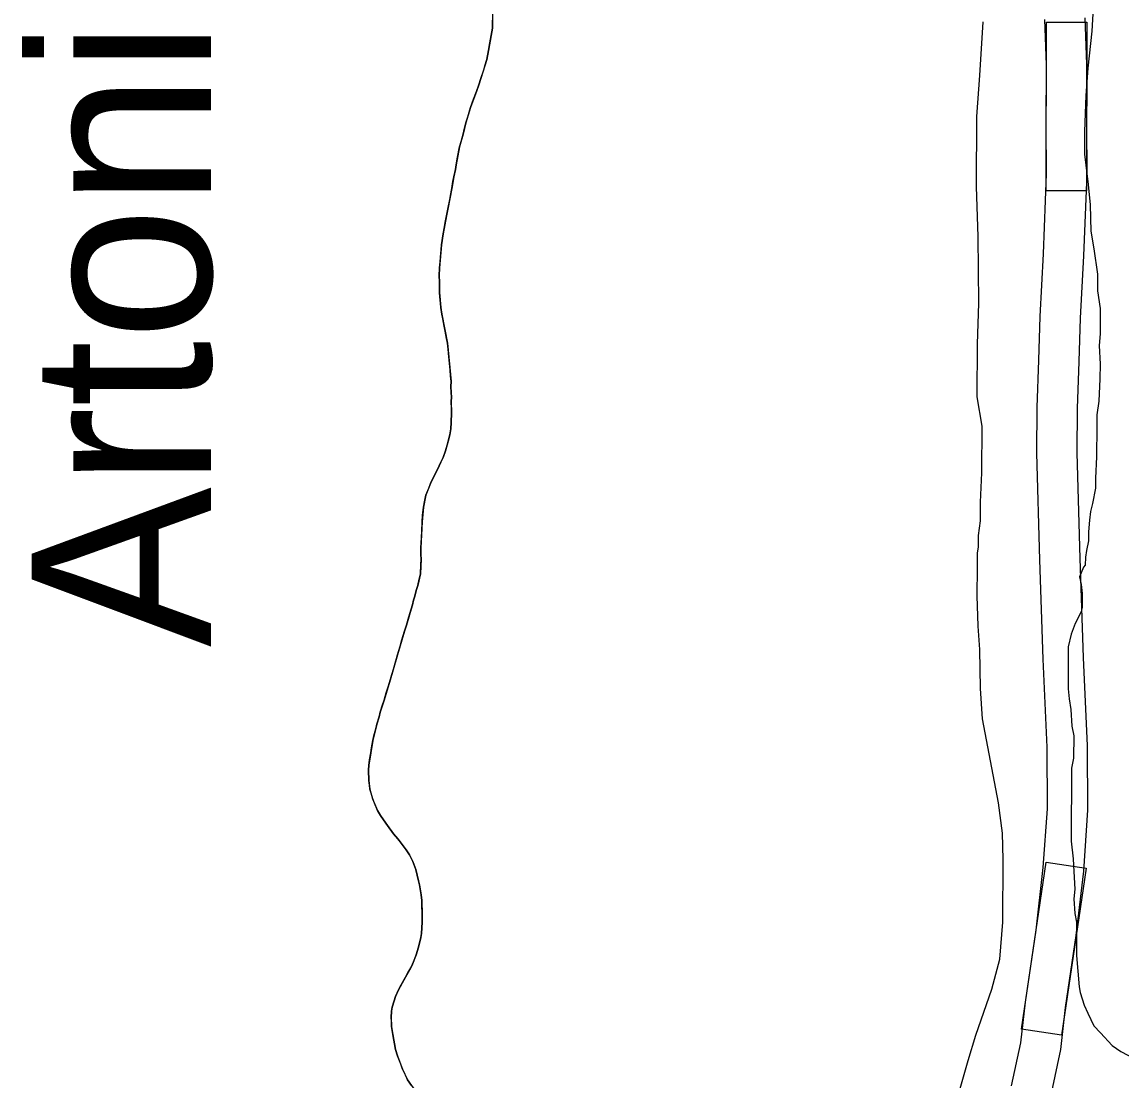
# Model space of a CAD drawing. Extents: x 3172231 to 3210228, y 940198 to 965780.
# Drawn here: x 3197549 to 3198363, y 954801 to 955585 of the extents above; entities that cross this region are included whole.
import ezdxf

# ---------------------------------------------------------------- set-up
doc = ezdxf.new("R2010")
doc.units = 0
for name, color, linetype in [('V-RIVR-IDEN', 7, 'Continuous'), ('V-ROAD-CNTR', 7, 'Continuous'), ('V-SITE-VEGE', 7, 'Continuous'), ('V-TOPO-SHOR', 7, 'Continuous')]:
    doc.layers.add(name, color=color, linetype=linetype)

msp = doc.modelspace()

# ---------------------------------------------------------------- linework, layer by layer
at = {"layer": 'V-ROAD-CNTR'}
for points in [[(3198282.181, 954796.431), (3198288.975, 954828.157), (3198292.447, 954858.302), (3198300.307, 954911.674), (3198305.693, 954958.17), (3198308.698, 955001.595), (3198308.434, 955047.463), (3198305.545, 955112.525), (3198303.094, 955186.188), (3198300.872, 955265.155), (3198301.107, 955298.942), (3198302.341, 955334.203), (3198303.356, 955366.468), (3198305.848, 955412.814), (3198308.039, 955472.328), (3198307.841, 955508.41), (3198307.922, 955552.955), (3198306.809, 955586.642)], [(3198311.888, 954791.884), (3198318.613, 954823.289), (3198322.195, 954854.4), (3198330.055, 954907.762), (3198335.573, 954955.408), (3198338.704, 955000.645), (3198338.43, 955048.215), (3198335.523, 955113.689), (3198333.08, 955187.108), (3198330.874, 955265.473), (3198331.103, 955298.312), (3198332.325, 955333.207), (3198333.33, 955365.192), (3198335.818, 955411.456), (3198338.043, 955471.858), (3198337.841, 955508.466), (3198337.922, 955553.423), (3198336.783, 955587.902)]]:
    msp.add_lwpolyline(points, dxfattribs=at)
for points in [[(3198307.753, 955459.717), (3198307.979, 955584.716), (3198337.979, 955584.662), (3198337.753, 955459.662)], [(3198289.513, 954838.382), (3198307.726, 954962.048), (3198337.406, 954957.676), (3198319.192, 954834.011)]]:
    msp.add_lwpolyline(points, close=True, dxfattribs=at)
at = {"layer": 'V-SITE-VEGE'}
for p, q in [((3197897.635, 955590.7), (3197897.563, 955580.245)), ((3198342.518, 955595.319), (3198341.707, 955577.962)), ((3198258.695, 955545.03), (3198261.067, 955584.804)), ((3197896.744, 955574.636), (3197894.794, 955563.569)), ((3197897.563, 955580.245), (3197896.744, 955574.636)), ((3198341.707, 955577.962), (3198338.672, 955550.488)), ((3197894.794, 955563.569), (3197893.344, 955556.867)), ((3197892.064, 955552.352), (3197887.598, 955538.184)), ((3197893.344, 955556.867), (3197892.064, 955552.352)), ((3198338.672, 955550.488), (3198337.121, 955530.241)), ((3198256.371, 955514.658), (3198258.695, 955545.03)), ((3197885.691, 955533.358), (3197881.394, 955521.374)), ((3197887.598, 955538.184), (3197885.691, 955533.358)), ((3198337.121, 955530.241), (3198336.261, 955503.48)), ((3197881.394, 955521.374), (3197877.884, 955510.007)), ((3197877.884, 955510.007), (3197875.953, 955501.594)), ((3198256.104, 955462.575), (3198256.371, 955514.658)), ((3197875.953, 955501.594), (3197873.235, 955492.251)), ((3198336.261, 955503.48), (3198336.177, 955486.844)), ((3197873.235, 955492.251), (3197870.644, 955478.849)), ((3198336.177, 955486.844), (3198338.956, 955464.402)), ((3197870.644, 955478.849), (3197870.153, 955475.418)), ((3197869.024, 955470.12), (3197867.56, 955461.394)), ((3197870.153, 955475.418), (3197869.024, 955470.12)), ((3197867.56, 955461.394), (3197864.644, 955446.122)), ((3198257.364, 955425.677), (3198256.104, 955462.575)), ((3198338.956, 955464.402), (3198340.324, 955449.204)), ((3197864.644, 955446.122), (3197863.517, 955441.135)), ((3198340.324, 955449.204), (3198340.949, 955429.67)), ((3197863.517, 955441.135), (3197861.889, 955431.784)), ((3197861.084, 955427.733), (3197859.935, 955419.629)), ((3197861.889, 955431.784), (3197861.084, 955427.733)), ((3198340.949, 955429.67), (3198343.052, 955416.639)), ((3197859.935, 955419.629), (3197858.411, 955402.473)), ((3198257.835, 955376.484), (3198257.364, 955425.677)), ((3198343.052, 955416.639), (3198345.85, 955397.816)), ((3197858.411, 955402.473), (3197858.217, 955396.7)), ((3197858.217, 955396.7), (3197858.34, 955392.173)), ((3198345.85, 955397.816), (3198345.786, 955385.519)), ((3197858.34, 955392.173), (3197858.287, 955384.373)), ((3197858.287, 955384.373), (3197859.458, 955373.129)), ((3198345.786, 955385.519), (3198347.892, 955372.486)), ((3197859.458, 955373.129), (3197860.201, 955368.13)), ((3198256.956, 955346.106), (3198257.835, 955376.484)), ((3198347.892, 955372.486), (3198347.795, 955353.679)), ((3197860.201, 955368.13), (3197864.267, 955346.724)), ((3198347.795, 955353.679), (3198347.027, 955345.004)), ((3197864.267, 955346.724), (3197867.036, 955318.304)), ((3198256.758, 955307.044), (3198256.956, 955346.106)), ((3198347.027, 955345.004), (3198347.681, 955331.256)), ((3198347.681, 955331.256), (3198347.625, 955320.403)), ((3197867.036, 955318.304), (3197866.853, 955314.72)), ((3197866.853, 955314.72), (3197866.978, 955310.192)), ((3198347.625, 955320.403), (3198346.816, 955303.772)), ((3197866.978, 955310.192), (3197867.267, 955306.757)), ((3197867.267, 955306.757), (3197867.089, 955303.481)), ((3198260.262, 955285.323), (3198256.758, 955307.044)), ((3197867.089, 955303.481), (3197867.185, 955295.053)), ((3198346.816, 955303.772), (3198345.319, 955293.65)), ((3197867.185, 955295.053), (3197867.136, 955287.877)), ((3198345.319, 955293.65), (3198345.272, 955284.696)), ((3197866.792, 955283.199), (3197865.981, 955278.833)), ((3197867.136, 955287.877), (3197866.792, 955283.199)), ((3198260.086, 955250.601), (3198260.262, 955285.323)), ((3198345.272, 955284.696), (3198345.16, 955262.545)), ((3197864.857, 955274.159), (3197862.936, 955266.996)), ((3197865.981, 955278.833), (3197864.857, 955274.159)), ((3197862.936, 955266.996), (3197861.027, 955262.017)), ((3197858.02, 955255.951), (3197855.802, 955251.13)), ((3197859.444, 955258.595), (3197858.02, 955255.951)), ((3197861.027, 955262.017), (3197859.444, 955258.595)), ((3198345.16, 955262.545), (3198344.355, 955246.636)), ((3197855.802, 955251.13), (3197851.688, 955242.733)), ((3198259.252, 955228.905), (3198260.086, 955250.601)), ((3197851.688, 955242.733), (3197848.35, 955234.174)), ((3198344.355, 955246.636), (3198344.318, 955239.403)), ((3197848.35, 955234.174), (3197846.416, 955225.29)), ((3198344.318, 955239.403), (3198342.09, 955227.84)), ((3197846.416, 955225.29), (3197845.56, 955214.374)), ((3198259.183, 955215.161), (3198259.252, 955228.905)), ((3198342.09, 955227.84), (3198340.613, 955222.058)), ((3198257.679, 955204.319), (3198259.183, 955215.161)), ((3198339.853, 955215.554), (3198339.089, 955206.877)), ((3198340.613, 955222.058), (3198339.853, 955215.554)), ((3197845.56, 955214.374), (3197844.647, 955195.031)), ((3198257.636, 955195.637), (3198257.679, 955204.319)), ((3198339.057, 955200.366), (3198337.572, 955193.139)), ((3198339.089, 955206.877), (3198339.057, 955200.366)), ((3197844.647, 955195.031), (3197844.61, 955190.04)), ((3198256.836, 955180.126), (3198256.891, 955191.301)), ((3198256.891, 955191.301), (3198257.636, 955195.637)), ((3198337.572, 955193.139), (3198336.822, 955188.08)), ((3197844.745, 955186.757), (3197844.2, 955175.841)), ((3197844.61, 955190.04), (3197844.745, 955186.757)), ((3198336.822, 955188.08), (3198336.794, 955182.292)), ((3197844.2, 955175.841), (3197842.267, 955167.117)), ((3198256.727, 955159.474), (3198256.836, 955180.126)), ((3198335.339, 955180.853), (3198332.409, 955173.633)), ((3198336.794, 955182.292), (3198335.339, 955180.853)), ((3197842.267, 955167.117), (3197841.151, 955163.535)), ((3198332.409, 955173.633), (3198333.826, 955167.84)), ((3198333.826, 955167.84), (3198334.518, 955161.327)), ((3197840.184, 955159.328), (3197839.228, 955156.213)), ((3197841.151, 955163.535), (3197840.184, 955159.328)), ((3198257.337, 955137.044), (3198256.727, 955159.474)), ((3198334.518, 955161.327), (3198334.465, 955151.2)), ((3197838.423, 955152.94), (3197837.309, 955149.516)), ((3197839.228, 955156.213), (3197838.423, 955152.94)), ((3198334.465, 955151.2), (3198333.722, 955147.587)), ((3197837.309, 955149.516), (3197833.95, 955137.836)), ((3198333.722, 955147.587), (3198329.339, 955138.928)), ((3197833.95, 955137.836), (3197832.515, 955133.323)), ((3198258.695, 955119.677), (3198257.337, 955137.044)), ((3198329.339, 955138.928), (3198326.404, 955130.986)), ((3197832.515, 955133.323), (3197827.243, 955115.724)), ((3198326.404, 955130.986), (3198324.186, 955121.592)), ((3198259.271, 955090.739), (3198258.695, 955119.677)), ((3198324.186, 955121.592), (3198324.026, 955090.487)), ((3197827.243, 955115.724), (3197821.328, 955095.324)), ((3197821.328, 955095.324), (3197820.05, 955091.433)), ((3197820.05, 955091.433), (3197817.337, 955082.245)), ((3198260.604, 955068.307), (3198259.271, 955090.739)), ((3198324.026, 955090.487), (3198324.712, 955083.249)), ((3197817.337, 955082.245), (3197814.465, 955073.216)), ((3198324.712, 955083.249), (3198326.119, 955075.286)), ((3197813.661, 955069.788), (3197812.063, 955064.495)), ((3197814.465, 955073.216), (3197813.661, 955069.788)), ((3198326.119, 955075.286), (3198326.781, 955062.984)), ((3197812.063, 955064.495), (3197809.016, 955052.343)), ((3198272.583, 955006.033), (3198260.604, 955068.307)), ((3198326.781, 955062.984), (3198328.19, 955055.742)), ((3197809.016, 955052.343), (3197807.392, 955043.147)), ((3198328.19, 955055.742), (3198328.104, 955039.106)), ((3197807.392, 955043.147), (3197806.081, 955034.105)), ((3198328.104, 955039.106), (3198326.621, 955031.879)), ((3197806.081, 955034.105), (3197805.899, 955030.361)), ((3197805.899, 955030.361), (3197806.001, 955022.716)), ((3198326.621, 955031.879), (3198326.345, 954977.625)), ((3197806.001, 955022.716), (3197806.892, 955016.312)), ((3197806.892, 955016.312), (3197808.868, 955008.964)), ((3197808.868, 955008.964), (3197812.557, 955000.512)), ((3198275.362, 954983.593), (3198272.583, 955006.033)), ((3197812.557, 955000.512), (3197814.715, 954996.752)), ((3197814.715, 954996.752), (3197818.576, 954990.952)), ((3197818.576, 954990.952), (3197824.296, 954983.11)), ((3197824.296, 954983.11), (3197827.39, 954979.499)), ((3197827.39, 954979.499), (3197833.731, 954971.34)), ((3198275.984, 954964.06), (3198275.362, 954983.593)), ((3197833.731, 954971.34), (3197836.203, 954967.58)), ((3198326.345, 954977.625), (3198327.725, 954964.598)), ((3197836.203, 954967.58), (3197838.665, 954962.569)), ((3198275.749, 954917.764), (3198275.984, 954964.06)), ((3198327.725, 954964.598), (3198328.401, 954955.192)), ((3197838.665, 954962.569), (3197840.809, 954956.623)), ((3197840.809, 954956.623), (3197842.935, 954948.183)), ((3198328.401, 954955.192), (3198329.056, 954942.166)), ((3197842.935, 954948.183), (3197843.539, 954945.214)), ((3197843.539, 954945.214), (3197844.737, 954938.027)), ((3198329.056, 954942.166), (3198328.296, 954934.937)), ((3197844.737, 954938.027), (3197845.175, 954933.813)), ((3197845.175, 954933.813), (3197845.571, 954923.351)), ((3198328.296, 954934.937), (3198328.964, 954924.083)), ((3197845.571, 954923.351), (3197845.532, 954917.58)), ((3198328.964, 954924.083), (3198330.377, 954917.566)), ((3197845.532, 954917.58), (3197845.345, 954913.369)), ((3198273.439, 954890.286), (3198275.749, 954917.764)), ((3198330.377, 954917.566), (3198330.25, 954892.971)), ((3197844.516, 954906.197), (3197842.748, 954899.031)), ((3197845.003, 954909.157), (3197844.516, 954906.197)), ((3197845.345, 954913.369), (3197845.003, 954909.157)), ((3197842.748, 954899.031), (3197841.151, 954893.424)), ((3197841.151, 954893.424), (3197838.45, 954886.422)), ((3198267.536, 954867.892), (3198273.439, 954890.286)), ((3198330.25, 954892.971), (3198332.304, 954869.813)), ((3197837.026, 954883.78), (3197833.078, 954876.94)), ((3197838.45, 954886.422), (3197837.026, 954883.78)), ((3197833.078, 954876.94), (3197828.019, 954867.457)), ((3197828.019, 954867.457), (3197825.799, 954862.479)), ((3198255.789, 954833.952), (3198267.536, 954867.892)), ((3198332.304, 954869.813), (3198333.007, 954865.469)), ((3198333.007, 954865.469), (3198335.851, 954856.05)), ((3197824.685, 954859.366), (3197823.405, 954854.692)), ((3197825.799, 954862.479), (3197824.685, 954859.366)), ((3197822.76, 954851.733), (3197822.571, 954847.053)), ((3197823.405, 954854.692), (3197822.76, 954851.733)), ((3198335.851, 954856.05), (3198338.717, 954850.246)), ((3198338.717, 954850.246), (3198343.007, 954840.821)), ((3197822.571, 954847.053), (3197822.838, 954840.342)), ((3198343.007, 954840.821), (3198348.045, 954835.732)), ((3197822.838, 954840.342), (3197823.733, 954834.405)), ((3197823.733, 954834.405), (3197825.84, 954823.313)), ((3198249.907, 954815.174), (3198255.789, 954833.952)), ((3198348.045, 954835.732), (3198356.678, 954826.284)), ((3198356.678, 954826.284), (3198363.166, 954821.912)), ((3197825.84, 954823.313), (3197827.368, 954818.621)), ((3197827.368, 954818.621), (3197831.042, 954808.608)), ((3198363.166, 954821.912), (3198373.987, 954816.069)), ((3197831.042, 954808.608), (3197834.735, 954800.936)), ((3198242.541, 954789.171), (3198249.907, 954815.174)), ((3197834.735, 954800.936), (3197840.604, 954792.312))]:
    msp.add_line(p, q, dxfattribs=at)
at = {"layer": 'V-TOPO-SHOR'}
for points in [[(3197832.515, 955133.323), (3197833.95, 955137.836), (3197835.709, 955143.911), (3197837.309, 955149.516), (3197838.423, 955152.942), (3197839.228, 955156.213), (3197840.184, 955159.328), (3197841.151, 955163.535), (3197842.267, 955167.117), (3197843.393, 955171.946), (3197844.2, 955175.841), (3197844.559, 955182.548), (3197844.745, 955186.759), (3197844.61, 955190.038), (3197844.647, 955195.031), (3197844.827, 955198.775), (3197845.011, 955202.83), (3197845.2, 955207.354), (3197845.56, 955214.374), (3197845.904, 955219.054), (3197846.416, 955225.29), (3197847.221, 955229.03), (3197848.35, 955234.172), (3197850.414, 955239.307), (3197851.688, 955242.731), (3197854.219, 955247.863), (3197855.802, 955251.13), (3197858.02, 955255.951), (3197859.444, 955258.595), (3197861.027, 955262.017), (3197862.933, 955266.996), (3197864.056, 955271.2), (3197864.857, 955274.159), (3197865.981, 955278.833), (3197866.792, 955283.197), (3197867.136, 955287.877), (3197867.185, 955295.053), (3197867.208, 955298.332), (3197867.089, 955303.481), (3197867.267, 955306.757), (3197866.978, 955310.192), (3197866.853, 955314.718), (3197867.036, 955318.304), (3197866.595, 955322.365), (3197866.159, 955327.049), (3197865.723, 955331.577), (3197865.291, 955336.73), (3197864.705, 955342.196), (3197864.267, 955346.724), (3197863.667, 955350.161), (3197862.612, 955355.631), (3197861.858, 955359.381), (3197860.804, 955364.849), (3197860.201, 955368.13), (3197859.458, 955373.129), (3197859.167, 955376.408), (3197858.575, 955381.094), (3197858.287, 955384.373), (3197858.319, 955389.052), (3197858.34, 955392.173), (3197858.217, 955396.7), (3197858.411, 955402.473), (3197858.756, 955406.995), (3197859.091, 955410.425), (3197859.597, 955415.883), (3197859.935, 955419.627), (3197860.595, 955424.616), (3197861.084, 955427.733), (3197861.891, 955431.784), (3197862.868, 955437.395), (3197863.517, 955441.135), (3197864.644, 955446.122), (3197865.942, 955453.134), (3197866.587, 955456.249), (3197867.56, 955461.394), (3197868.375, 955466.536), (3197869.024, 955470.12), (3197870.153, 955475.418), (3197870.644, 955478.849), (3197871.777, 955484.458), (3197873.235, 955492.251), (3197874.353, 955496.142), (3197875.953, 955501.594), (3197876.757, 955505.178), (3197877.884, 955510.007), (3197879.317, 955514.523), (3197881.394, 955521.374), (3197883.622, 955527.599), (3197885.691, 955533.358), (3197887.598, 955538.184), (3197888.873, 955542.23), (3197891.106, 955549.239), (3197892.064, 955552.352), (3197893.344, 955556.867), (3197894.794, 955563.569), (3197895.771, 955569.336), (3197896.744, 955574.634), (3197897.563, 955580.245), (3197897.602, 955586.019)], [(3197837.671, 954796.701), (3197834.735, 954800.936), (3197833.35, 954803.754), (3197831.042, 954808.608), (3197829.666, 954812.362), (3197827.368, 954818.621), (3197825.84, 954823.313), (3197824.482, 954830.188), (3197823.733, 954834.405), (3197822.838, 954840.342), (3197822.707, 954843.932), (3197822.571, 954847.053), (3197822.76, 954851.733), (3197823.405, 954854.692), (3197824.685, 954859.366), (3197825.799, 954862.479), (3197828.019, 954867.457), (3197830.073, 954871.187), (3197833.078, 954876.94), (3197834.972, 954880.204), (3197837.026, 954883.78), (3197838.45, 954886.422), (3197839.562, 954889.379), (3197841.151, 954893.424), (3197842.748, 954899.031), (3197844.516, 954906.197), (3197845.003, 954909.159), (3197845.345, 954913.369), (3197845.532, 954917.58), (3197845.571, 954923.353), (3197845.31, 954930.689), (3197845.175, 954933.813), (3197844.737, 954938.027), (3197843.539, 954945.214), (3197842.935, 954948.183), (3197841.872, 954952.56), (3197840.809, 954956.623), (3197838.665, 954962.569), (3197836.203, 954967.58), (3197833.731, 954971.34), (3197829.402, 954976.989), (3197827.39, 954979.499), (3197824.296, 954983.11), (3197821.05, 954987.659), (3197818.576, 954990.952), (3197814.715, 954996.752), (3197812.557, 955000.512), (3197810.253, 955005.835), (3197808.87, 955008.964), (3197807.652, 955013.343), (3197806.892, 955016.312), (3197806.446, 955019.28), (3197806.001, 955022.716), (3197805.899, 955030.361), (3197806.081, 955034.105), (3197806.575, 955037.849), (3197807.392, 955043.147), (3197808.041, 955046.889), (3197809.016, 955052.343), (3197809.819, 955055.771), (3197811.103, 955060.911), (3197812.063, 955064.493), (3197813.661, 955069.788), (3197814.465, 955073.216), (3197816.219, 955078.664), (3197817.337, 955082.245), (3197818.934, 955087.695), (3197820.052, 955091.433), (3197821.328, 955095.324), (3197823.086, 955101.243), (3197824.206, 955105.136), (3197825.965, 955111.366), (3197827.243, 955115.726), (3197829.16, 955122.11), (3197830.598, 955126.781), (3197832.515, 955133.323)]]:
    msp.add_lwpolyline(points, dxfattribs=at)

# ---------------------------------------------------------------- texts
at = {"layer": 'V-RIVR-IDEN'}
msp.add_text('Artonish Lake or Willow Slough', height=132.99974, rotation=90, dxfattribs=at).set_placement((3197689.161, 955121.489))

doc.saveas('drawing.dxf')
